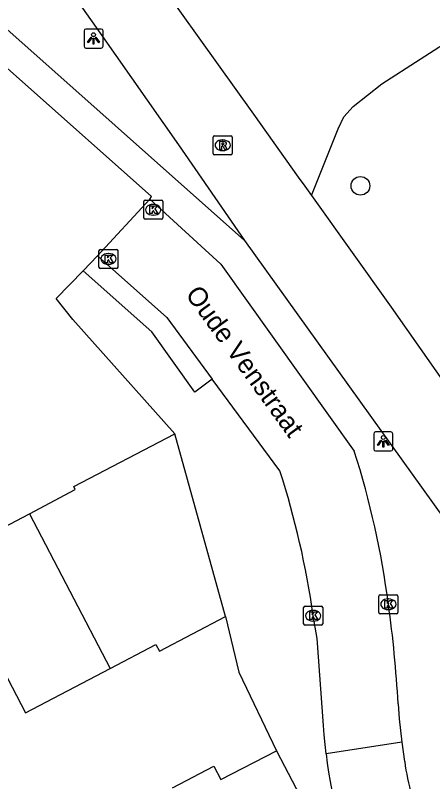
# Model space of a CAD drawing. Extents: x 158087 to 159494, y 382905 to 383981.
# Drawn here: x 159324.31 to 159346.21, y 383397.54 to 383437.73 of the extents above; entities that cross this region are included whole.
import ezdxf

# ---------------------------------------------------------------- set-up
doc = ezdxf.new("R2010")
doc.units = 0
for name, color, linetype in [('IMGEO_Berm_groen', 7, 'Continuous'), ('IMGEO_Boom', 7, 'Continuous'), ('IMGEO_Fietspad_open', 7, 'Continuous'), ('IMGEO_Kolk', 7, 'Continuous'), ('IMGEO_Lichtpunt', 7, 'Continuous'), ('IMGEO_Openbare_ruimte_label', 7, 'Continuous'), ('IMGEO_Pand', 7, 'Continuous'), ('IMGEO_Rijbaan_lokaal_open', 7, 'Continuous'), ('IMGEO_Rioolput', 7, 'Continuous'), ('IMGEO_Voetpad_open', 7, 'Continuous')]:
    doc.layers.add(name, color=color, linetype=linetype)

msp = doc.modelspace()

# ---------------------------------------------------------------- linework, layer by layer
at = {"layer": 'IMGEO_Berm_groen'}
msp.add_lwpolyline([(159339.85, 383428.283), (159341.255, 383431.775), (159341.552, 383432.402), (159342.047, 383432.946), (159343.548, 383434.134), (159347.572, 383436.723), (159355.422, 383413.963), (159355.307, 383413.452), (159351.766, 383411.405)], dxfattribs=at)
at = {"layer": 'IMGEO_Boom'}
msp.add_circle((159342.423, 383428.786), 0.489, dxfattribs=at)
at = {"layer": 'IMGEO_Fietspad_open'}
for points in [[(159300.988, 383482.713), (159302.851, 383480.058), (159312.359, 383466.877), (159323.463, 383451.164), (159336.806, 383432.538), (159339.162, 383429.245), (159339.501, 383428.771), (159339.85, 383428.283)], [(159297.692, 383480.502), (159306.559, 383468.014), (159311.632, 383460.938), (159314.089, 383457.475), (159319.901, 383449.328), (159328.769, 383436.798), (159332.873, 383430.933), (159336.346, 383425.915)], [(159339.85, 383428.283), (159344.036, 383422.43), (159351.766, 383411.405)], [(159336.346, 383425.915), (159348.426, 383409.087), (159349.221, 383407.974)]]:
    msp.add_lwpolyline(points, dxfattribs=at)
at = {"layer": 'IMGEO_Kolk'}
for p, q in [((159331.05, 383427.106), (159331.05, 383427.958)), ((159331.125, 383428.032), (159331.977, 383428.032)), ((159331.538, 383427.812), (159331.563, 383427.812)), ((159332.051, 383427.958), (159332.051, 383427.106)), ((159331.977, 383427.032), (159331.125, 383427.032)), ((159331.561, 383427.252), (159331.536, 383427.252)), ((159328.776, 383425.456), (159329.628, 383425.456)), ((159328.701, 383424.53), (159328.701, 383425.382)), ((159329.189, 383425.236), (159329.214, 383425.236)), ((159329.702, 383425.382), (159329.702, 383424.53)), ((159329.212, 383424.676), (159329.187, 383424.676)), ((159329.628, 383424.456), (159328.776, 383424.456)), ((159343.463, 383407.346), (159344.315, 383407.346)), ((159343.388, 383406.42), (159343.388, 383407.272)), ((159343.876, 383407.126), (159343.901, 383407.126)), ((159344.389, 383407.272), (159344.389, 383406.42)), ((159339.442, 383405.821), (159339.442, 383406.673)), ((159339.517, 383406.747), (159340.369, 383406.747)), ((159339.93, 383406.527), (159339.955, 383406.527)), ((159340.443, 383406.673), (159340.443, 383405.821)), ((159343.899, 383406.566), (159343.874, 383406.566)), ((159344.315, 383406.346), (159343.463, 383406.346)), ((159340.369, 383405.747), (159339.517, 383405.747)), ((159339.953, 383405.967), (159339.928, 383405.967))]:
    msp.add_line(p, q, dxfattribs=at)
for points in [[(159331.05, 383427.106), (159331.05, 383427.958)], [(159331.125, 383428.032), (159331.977, 383428.032)], [(159332.051, 383427.958), (159332.051, 383427.106)], [(159331.371, 383427.732), (159331.494, 383427.732), (159331.494, 383427.581), (159331.624, 383427.732), (159331.788, 383427.732), (159331.642, 383427.581), (159331.795, 383427.332), (159331.643, 383427.332), (159331.558, 383427.496), (159331.494, 383427.429), (159331.494, 383427.332), (159331.371, 383427.332), (159331.371, 383427.732)], [(159331.977, 383427.032), (159331.125, 383427.032)], [(159328.776, 383425.456), (159329.628, 383425.456)], [(159328.701, 383424.53), (159328.701, 383425.382)], [(159329.022, 383425.156), (159329.145, 383425.156), (159329.145, 383425.005), (159329.275, 383425.156), (159329.439, 383425.156), (159329.293, 383425.005), (159329.446, 383424.756), (159329.294, 383424.756), (159329.209, 383424.92), (159329.145, 383424.853), (159329.145, 383424.756), (159329.022, 383424.756), (159329.022, 383425.156)], [(159329.702, 383425.382), (159329.702, 383424.53)], [(159329.628, 383424.456), (159328.776, 383424.456)], [(159343.463, 383407.346), (159344.315, 383407.346)], [(159343.388, 383406.42), (159343.388, 383407.272)], [(159343.709, 383407.046), (159343.832, 383407.046), (159343.832, 383406.895), (159343.962, 383407.046), (159344.126, 383407.046), (159343.98, 383406.895), (159344.133, 383406.646), (159343.981, 383406.646), (159343.896, 383406.81), (159343.832, 383406.743), (159343.832, 383406.646), (159343.709, 383406.646), (159343.709, 383407.046)], [(159344.389, 383407.272), (159344.389, 383406.42)], [(159339.442, 383405.821), (159339.442, 383406.673)], [(159339.517, 383406.747), (159340.369, 383406.747)], [(159340.443, 383406.673), (159340.443, 383405.821)], [(159339.763, 383406.447), (159339.886, 383406.447), (159339.886, 383406.296), (159340.016, 383406.447), (159340.18, 383406.447), (159340.034, 383406.296), (159340.187, 383406.047), (159340.035, 383406.047), (159339.95, 383406.211), (159339.886, 383406.144), (159339.886, 383406.047), (159339.763, 383406.047), (159339.763, 383406.447)], [(159344.315, 383406.346), (159343.463, 383406.346)], [(159340.369, 383405.747), (159339.517, 383405.747)]]:
    msp.add_lwpolyline(points, dxfattribs=at)
for centre, start, end in [((159331.127, 383427.956), 91.552, 178.448), ((159331.127, 383427.956), 91.552, 178.448), ((159331.975, 383427.956), 1.552, 88.448), ((159331.975, 383427.956), 1.552, 88.448), ((159331.127, 383427.108), 181.552, 268.448), ((159331.127, 383427.108), 181.552, 268.448), ((159331.975, 383427.108), 271.552, 358.448), ((159331.975, 383427.108), 271.552, 358.448), ((159328.778, 383425.38), 91.552, 178.448), ((159328.778, 383425.38), 91.552, 178.448), ((159329.626, 383425.38), 1.552, 88.448), ((159329.626, 383425.38), 1.552, 88.448), ((159328.778, 383424.532), 181.552, 268.448), ((159328.778, 383424.532), 181.552, 268.448), ((159329.626, 383424.532), 271.552, 358.448), ((159329.626, 383424.532), 271.552, 358.448), ((159343.465, 383407.27), 91.552, 178.448), ((159343.465, 383407.27), 91.552, 178.448), ((159344.313, 383407.27), 1.552, 88.448), ((159344.313, 383407.27), 1.552, 88.448), ((159339.519, 383406.671), 91.552, 178.448), ((159339.519, 383406.671), 91.552, 178.448), ((159340.367, 383406.671), 1.552, 88.448), ((159340.367, 383406.671), 1.552, 88.448), ((159343.465, 383406.422), 181.552, 268.448), ((159343.465, 383406.422), 181.552, 268.448), ((159344.313, 383406.422), 271.552, 358.448), ((159344.313, 383406.422), 271.552, 358.448), ((159339.519, 383405.823), 181.552, 268.448), ((159339.519, 383405.823), 181.552, 268.448), ((159340.367, 383405.823), 271.552, 358.448), ((159340.367, 383405.823), 271.552, 358.448)]:
    msp.add_arc(centre, 0.0765, start, end, dxfattribs=at)
for centre, major_axis, ratio, start_param, end_param in [((159331.537, 383427.532), (-0.387, 0.002), 0.722429, 4.712389, 7.853982), ((159331.562, 383427.532), (-0.39, 0.002), 0.717154, 1.570796, 4.712389), ((159329.188, 383424.956), (-0.387, 0.002), 0.722429, 4.712389, 7.853982), ((159329.213, 383424.956), (-0.39, 0.002), 0.717154, 1.570796, 4.712389), ((159343.875, 383406.846), (-0.387, 0.002), 0.722429, 4.712389, 7.853982), ((159343.9, 383406.846), (-0.39, 0.002), 0.717154, 1.570796, 4.712389), ((159339.929, 383406.247), (-0.387, 0.002), 0.722429, 4.712389, 7.853982), ((159339.954, 383406.247), (-0.39, 0.002), 0.717154, 1.570796, 4.712389)]:
    msp.add_ellipse(centre, major_axis=major_axis, ratio=ratio, start_param=start_param, end_param=end_param, dxfattribs=at)
at = {"layer": 'IMGEO_Lichtpunt'}
for p, q in [((159327.92, 383436.913), (159327.92, 383436.106)), ((159327.92, 383436.913), (159327.92, 383436.106)), ((159328.822, 383437.008), (159328.014, 383437.008)), ((159328.822, 383437.008), (159328.014, 383437.008)), ((159328.916, 383436.106), (159328.916, 383436.913)), ((159328.916, 383436.106), (159328.916, 383436.913)), ((159328.014, 383436.012), (159328.822, 383436.012)), ((159328.014, 383436.012), (159328.822, 383436.012)), ((159343.124, 383415.791), (159343.124, 383414.984)), ((159343.124, 383415.791), (159343.124, 383414.984)), ((159344.026, 383415.886), (159343.218, 383415.886)), ((159344.026, 383415.886), (159343.218, 383415.886)), ((159344.12, 383414.984), (159344.12, 383415.791)), ((159344.12, 383414.984), (159344.12, 383415.791)), ((159343.218, 383414.89), (159344.026, 383414.89)), ((159343.218, 383414.89), (159344.026, 383414.89))]:
    msp.add_line(p, q, dxfattribs=at)
for points in [[(159328.294, 383436.577), (159328.333, 383436.549), (159328.145, 383436.287), (159328.107, 383436.314), (159328.294, 383436.577)], [(159328.396, 383436.529), (159328.443, 383436.529), (159328.443, 383436.207), (159328.396, 383436.207), (159328.396, 383436.529)], [(159328.506, 383436.549), (159328.544, 383436.576), (159328.731, 383436.314), (159328.692, 383436.286), (159328.506, 383436.549)], [(159343.498, 383415.455), (159343.537, 383415.427), (159343.349, 383415.165), (159343.311, 383415.192), (159343.498, 383415.455)], [(159343.6, 383415.407), (159343.647, 383415.407), (159343.647, 383415.085), (159343.6, 383415.085), (159343.6, 383415.407)], [(159343.71, 383415.427), (159343.748, 383415.454), (159343.935, 383415.192), (159343.896, 383415.164), (159343.71, 383415.427)]]:
    msp.add_lwpolyline(points, dxfattribs=at)
for centre in [(159328.419, 383436.711), (159343.623, 383415.589)]:
    msp.add_circle(centre, 0.0994, dxfattribs=at)
for centre, start, end in [((159328.014, 383436.913), 90, 180), ((159328.014, 383436.913), 90, 180), ((159328.822, 383436.913), 0, 90), ((159328.822, 383436.913), 0, 90), ((159328.014, 383436.106), 180, 270), ((159328.014, 383436.106), 180, 270), ((159328.822, 383436.106), 270, 0), ((159328.822, 383436.106), 270, 360), ((159343.218, 383415.791), 90, 180), ((159343.218, 383415.791), 90, 180), ((159344.026, 383415.791), 0, 90), ((159344.026, 383415.791), 0, 90), ((159343.218, 383414.984), 180, 270), ((159343.218, 383414.984), 180, 270), ((159344.026, 383414.984), 270, 0), ((159344.026, 383414.984), 270, 360)]:
    msp.add_arc(centre, 0.0946, start, end, dxfattribs=at)
at = {"layer": 'IMGEO_Pand'}
for points in [[(159325.065, 383411.586), (159327.463, 383412.871), (159327.389, 383413.014), (159332.684, 383415.779)], [(159335.346, 383406.198), (159332.684, 383415.779)], [(159320.615, 383409.262), (159325.065, 383411.586)], [(159325.065, 383411.586), (159329.296, 383403.487)], [(159320.615, 383409.262), (159324.846, 383401.162), (159329.296, 383403.487)], [(159329.296, 383403.487), (159331.696, 383404.74), (159331.879, 383404.388), (159335.346, 383406.198)], [(159332.566, 383397.227), (159334.736, 383398.361), (159335.106, 383397.651), (159338.013, 383399.169)], [(159338.013, 383399.169), (159342.146, 383391.259)]]:
    msp.add_lwpolyline(points, dxfattribs=at)
at = {"layer": 'IMGEO_Rijbaan_lokaal_open'}
for points in [[(159328.635, 383425.109), (159331.365, 383428.085)], [(159331.365, 383428.085), (159335.104, 383424.687), (159342.101, 383414.875)], [(159328.635, 383425.109), (159332.256, 383421.877), (159334.65, 383418.654)], [(159338.197, 383413.838), (159334.65, 383418.654)], [(159340.62, 383398.998), (159340.566, 383399.495), (159340.523, 383399.993), (159340.49, 383400.492), (159340.147, 383405.058), (159339.943, 383406.247)], [(159344.4, 383401.623), (159344.457, 383400.838), (159344.596, 383399.622)], [(159344.596, 383399.622), (159340.62, 383398.998)], [(159344.596, 383399.622), (159344.743, 383398.603)]]:
    msp.add_lwpolyline(points, dxfattribs=at)
for centre, radius, start, end in [((159298.809, 383401.021), 45.455, 7.3631, 17.7458), ((159295.472, 383400.015), 44.905, 7.9778, 17.9287), ((159283.816, 383398.332), 60.673, 3.10914, 8.06653), ((159358.452, 383400.841), 17.927, 185.8991, 210.6214), ((159354.82, 383399.842), 10.152, 187.009, 207.4236)]:
    msp.add_arc(centre, radius, start, end, dxfattribs=at)
at = {"layer": 'IMGEO_Rioolput'}
for p, q in [((159334.695, 383430.488), (159334.695, 383431.34)), ((159334.77, 383431.414), (159335.622, 383431.414)), ((159335.183, 383431.194), (159335.208, 383431.194)), ((159335.696, 383431.34), (159335.696, 383430.488)), ((159335.206, 383430.634), (159335.181, 383430.634)), ((159335.622, 383430.414), (159334.77, 383430.414))]:
    msp.add_line(p, q, dxfattribs=at)
for points in [[(159334.695, 383430.488), (159334.695, 383431.34)], [(159334.77, 383431.414), (159335.622, 383431.414)], [(159335.284, 383431.112), (159335.032, 383431.114), (159335.032, 383430.714)], [(159335.21, 383431.033), (159335.156, 383431.033), (159335.156, 383430.952)], [(159335.696, 383431.34), (159335.696, 383430.488)], [(159335.032, 383430.714), (159335.156, 383430.714), (159335.156, 383430.876), (159335.167, 383430.876)], [(159335.156, 383430.952), (159335.208, 383430.952)], [(159335.214, 383430.847), (159335.285, 383430.714), (159335.425, 383430.714), (159335.36, 383430.84)], [(159335.622, 383430.414), (159334.77, 383430.414)]]:
    msp.add_lwpolyline(points, dxfattribs=at)
for centre, radius, start, end in [((159334.772, 383431.338), 0.0765, 91.552, 178.448), ((159334.772, 383431.338), 0.0765, 91.552, 178.448), ((159335.216, 383430.937), 0.0964, 77.0061, 93.1865), ((159335.23, 383430.994), 0.0378, 276.6634, 79.6772), ((159335.283, 383431.002), 0.109, 350.3612, 89.416), ((159335.62, 383431.338), 0.0765, 1.552, 88.448), ((159335.62, 383431.338), 0.0765, 1.552, 88.448), ((159335.166, 383430.823), 0.0533, 26.0293, 88.6989), ((159335.192, 383431.141), 0.19, 274.7715, 282.9687), ((159335.281, 383431.002), 0.112, 277.5842, 350.9817), ((159335.265, 383430.787), 0.108, 29.5134, 73.7905), ((159334.772, 383430.49), 0.0765, 181.552, 268.448), ((159334.772, 383430.49), 0.0765, 181.552, 268.448), ((159335.62, 383430.49), 0.0765, 271.552, 358.448), ((159335.62, 383430.49), 0.0765, 271.552, 358.448)]:
    msp.add_arc(centre, radius, start, end, dxfattribs=at)
for centre, major_axis, ratio, start_param, end_param in [((159335.182, 383430.914), (-0.387, 0.002), 0.722429, 4.712389, 7.853982), ((159335.207, 383430.914), (-0.39, 0.002), 0.717154, 1.570796, 4.712389)]:
    msp.add_ellipse(centre, major_axis=major_axis, ratio=ratio, start_param=start_param, end_param=end_param, dxfattribs=at)
at = {"layer": 'IMGEO_Voetpad_open'}
for points in [[(159262.753, 383522.214), (159263.189, 383521.564), (159276.092, 383503.609), (159278.68, 383500), (159288.486, 383486.325), (159298.622, 383472.133), (159305.033, 383463.215), (159309.767, 383456.67), (159318.827, 383443.508), (159322.747, 383437.978), (159336.346, 383425.915)], [(159331.365, 383428.085), (159331.454, 383428.227), (159316.459, 383441.556), (159314.285, 383444.714), (159274.745, 383500), (159266.225, 383511.913)], [(159327.878, 383424.33), (159328.635, 383425.109)], [(159332.684, 383415.779), (159327.324, 383421.775), (159326.463, 383422.876), (159327.878, 383424.33)], [(159334.65, 383418.654), (159333.741, 383417.976), (159331.481, 383421.124), (159327.878, 383424.33)], [(159335.346, 383406.198), (159336.047, 383403.282), (159338.013, 383399.169)]]:
    msp.add_lwpolyline(points, dxfattribs=at)

# ---------------------------------------------------------------- texts
at = {"layer": 'IMGEO_Openbare_ruimte_label'}
msp.add_text('Oude Venstraat', height=1, rotation=305.9642, dxfattribs=at).set_placement((159333.204, 383423.091))

doc.saveas('drawing.dxf')
